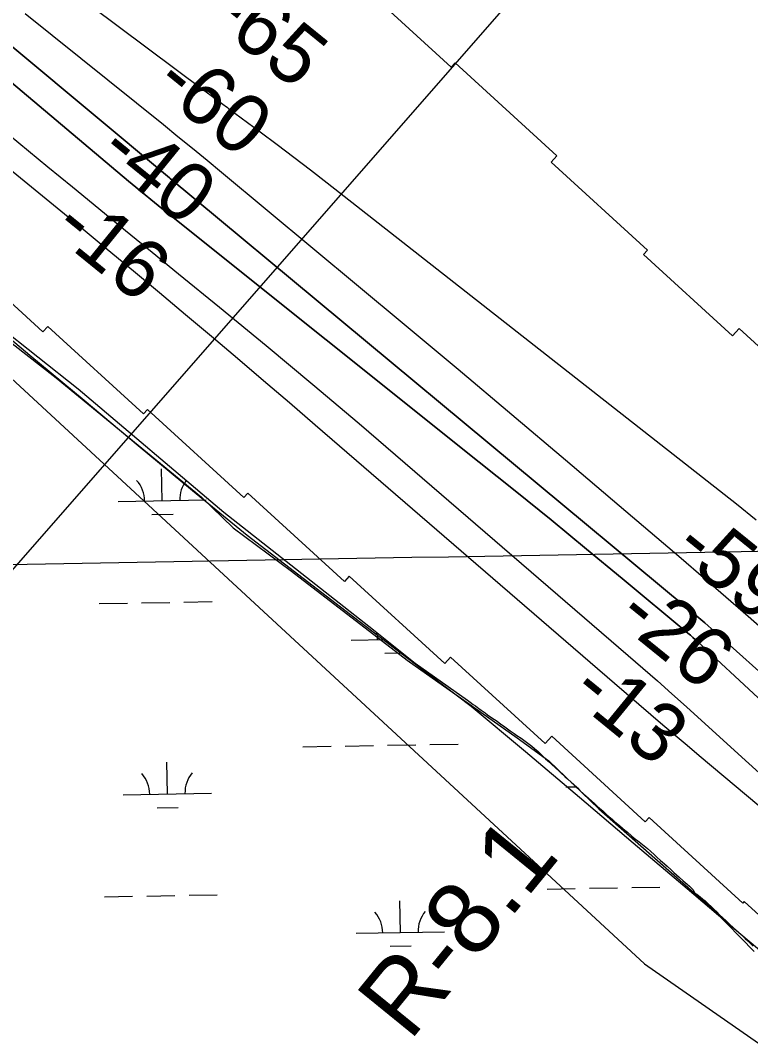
# Model space of a CAD drawing. Extents: x 3903937 to 3942190, y 260677 to 286651.
# Drawn here: x 3921918 to 3922746, y 277841 to 278994 of the extents above; entities that cross this region are included whole.
import ezdxf

# ---------------------------------------------------------------- set-up
doc = ezdxf.new("R2010")
doc.units = 0
for name, color, linetype in [('V-GRID-MAJR', 7, 'Continuous'), ('V-RIVR-EDGE', 7, 'Continuous'), ('V-RIVR-RANG', 7, 'Continuous'), ('V-RIVR-RANG-IDEN', 7, 'Continuous'), ('V-RRAP-FSHR', 7, 'Continuous'), ('V-RRAP-RVMT', 7, 'Continuous'), ('V-SITE-VEGE', 7, 'Continuous'), ('V-TOPO-DPTH', 7, 'Continuous'), ('V-TOPO-MAJR', 7, 'Continuous'), ('V-TOPO-MINR', 7, 'Continuous'), ('V-WETL-SWMP', 7, 'Continuous')]:
    doc.layers.add(name, color=color, linetype=linetype)

msp = doc.modelspace()

# ---------------------------------------------------------------- linework, layer by layer
at = {"layer": 'V-GRID-MAJR'}
msp.add_spline([(3907996.24, 278136.142), (3913310.651, 278227.748), (3918625.049, 278320.127), (3923939.434, 278413.279), (3929253.805, 278507.203), (3934568.162, 278601.901), (3939882.505, 278697.37200000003), (3939882.506, 278697.37200000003)], degree=3, dxfattribs=at)
at = {"layer": 'V-RIVR-EDGE'}
msp.add_lwpolyline([(3921730.975480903, 278766.19752411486), (3921958.723108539, 278588.8335743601), (3922123.499041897, 278453.4444316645), (3922159.1830019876, 278418.80999981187), (3922225.3032809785, 278369.48217262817), (3922356.494310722, 278268.7274617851), (3922481.3881710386, 278180.567089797), (3922517.0721311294, 278154.3288838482), (3922573.7466559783, 278099.7534154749), (3922703.888157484, 277985.35483753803), (3922750.0673999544, 277938.1260668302)], dxfattribs=at)
at = {"layer": 'V-RIVR-RANG'}
msp.add_line((3921872.712000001, 278329.24669999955), (3922544.0564000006, 279097.16379999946), dxfattribs=at)
at = {"layer": 'V-RRAP-FSHR'}
msp.add_lwpolyline([(3922795.996792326, 277905.824510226), (3922734.839416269, 277957.39929427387), (3922673.8335922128, 278009.1502063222), (3922612.827768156, 278060.90111837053), (3922551.819896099, 278112.6520304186), (3922490.812024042, 278164.4029424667), (3922428.9419439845, 278215.8507505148), (3922365.5235759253, 278263.8497265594), (3922302.1031598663, 278312.6126066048), (3922238.684791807, 278361.3775346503), (3922175.264375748, 278410.1424626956), (3922113.10143169, 278460.47615874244), (3922051.667575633, 278511.71711879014), (3921990.2316715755, 278562.96012683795), (3921928.7957675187, 278614.2010868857), (3921867.638391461, 278665.77177493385), (3921806.7533994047, 278717.66399898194), (3921745.8663593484, 278769.55827103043), (3921684.979319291, 278821.4504950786), (3921624.940151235, 278873.34476712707), (3921562.416759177, 278924.2846711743), (3921500.2599591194, 278974.6470392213), (3921438.1011110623, 279025.1097592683)], dxfattribs=at)
at = {"layer": 'V-RRAP-RVMT'}
for p, q in [((3922298.145000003, 279040.51100000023), (3922406.439000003, 278941.42900000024)), ((3922406.439000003, 278941.42900000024), (3922411.015000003, 278946.37200000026)), ((3922411.015000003, 278946.37200000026), (3922526.330000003, 278840.86800000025)), ((3922526.330000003, 278840.86800000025), (3922519.807000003, 278833.67600000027)), ((3922519.807000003, 278833.67600000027), (3922629.2180000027, 278733.598)), ((3921943.524000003, 278641.1320000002), (3921835.337000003, 278740.17100000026)), ((3922629.218000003, 278733.59800000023), (3922624.629000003, 278728.62400000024)), ((3922624.629000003, 278728.62400000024), (3922725.317000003, 278636.43500000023)), ((3921949.140000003, 278647.22000000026), (3921943.524000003, 278641.1320000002)), ((3922057.448000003, 278548.1200000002), (3921949.140000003, 278647.22000000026)), ((3922725.317000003, 278636.43500000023), (3922732.8890000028, 278644.70100000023)), ((3922732.8890000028, 278644.70100000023), (3922839.973000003, 278546.77100000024)), ((3922062.009000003, 278553.10100000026), (3922057.448000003, 278548.1200000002)), ((3922171.444000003, 278452.98800000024), (3922062.009000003, 278553.10100000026)), ((3922176.001000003, 278458.00200000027), (3922171.444000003, 278452.98800000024)), ((3922285.452000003, 278357.8710000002), (3922176.001000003, 278458.00200000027)), ((3922290.989000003, 278363.93900000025), (3922285.452000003, 278357.8710000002)), ((3922399.320000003, 278264.85200000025), (3922290.989000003, 278363.9390000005)), ((3922405.847000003, 278272.02400000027), (3922399.320000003, 278264.85200000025)), ((3922513.016000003, 278173.97100000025), (3922405.847000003, 278272.02400000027)), ((3922520.539000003, 278182.19500000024), (3922513.016000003, 278173.97100000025)), ((3922626.576000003, 278085.19600000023), (3922520.539000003, 278182.19500000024)), ((3922631.061000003, 278090.10600000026), (3922626.576000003, 278085.196)), ((3922737.182000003, 277993.02400000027), (3922631.061000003, 278090.10600000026)), ((3922738.757000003, 277994.74300000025), (3922737.182000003, 277993.02400000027)), ((3922850.4940000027, 277892.53600000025), (3922738.757000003, 277994.74300000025))]:
    msp.add_line(p, q, dxfattribs=at)
at = {"layer": 'V-SITE-VEGE'}
for p, q in [((3921595.676, 278876.42100000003), (3922625.667, 277923.982)), ((3922625.667, 277923.982), (3922883.164, 277744.42599999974))]:
    msp.add_line(p, q, dxfattribs=at)
at = {"layer": 'V-TOPO-DPTH'}
for points in [[(3921571.955055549, 279245.6031430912), (3922084.9166810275, 278817.5522974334), (3922087.0999928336, 278815.75044706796), (3922087.5913245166, 278815.3476563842), (3922087.836004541, 278815.1450585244), (3922671.765710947, 278329.5761369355), (3922682.879480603, 278320.2290344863), (3922693.9226330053, 278310.80015338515), (3922704.859859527, 278301.24860430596), (3922715.726468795, 278291.6152765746), (3923093.691569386, 277952.7605051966)], [(3923093.691569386, 277952.7605051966), (3922715.726468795, 278291.6152765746), (3922704.859859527, 278301.24860430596), (3922693.9226330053, 278310.80015338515), (3922682.879480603, 278320.2290344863), (3922671.765710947, 278329.5761369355), (3922087.836004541, 278815.1450585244), (3922087.5913245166, 278815.3476563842), (3922087.0999928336, 278815.75044706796), (3922084.9166810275, 278817.5522974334), (3921571.955055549, 279245.6031430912)], [(3921533.600130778, 279170.4412526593), (3921773.249399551, 278972.97351606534), (3921817.200432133, 278936.7800485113), (3921861.1655726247, 278900.6037365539), (3921905.151874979, 278864.45315799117), (3921949.1522852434, 278828.31973502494), (3921976.9904724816, 278805.4724693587), (3922007.0927671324, 278780.78825058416), (3922037.2089245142, 278756.1209713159), (3922067.3458759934, 278731.47910130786), (3922097.4966902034, 278706.8541708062), (3922143.7575456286, 278669.1042737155), (3922196.8640240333, 278625.3965487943), (3922249.7236617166, 278581.3948042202), (3922302.2130383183, 278536.95203016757), (3922354.4555741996, 278492.2152364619), (3922607.0842933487, 278274.04218750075), (3922623.741550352, 278259.54477103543), (3922640.3238391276, 278244.9627597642), (3922656.7936755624, 278230.25385628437), (3922673.188543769, 278215.46035799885), (3922735.8974388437, 278158.43826611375), (3922783.766672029, 278115.2694187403)], [(3922754.6683325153, 278225.90366585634), (3922686.2461403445, 278289.21949854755), (3922683.407526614, 278291.8047379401), (3922680.5421155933, 278294.3594361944), (3922677.6365086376, 278296.8683227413), (3922674.7041043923, 278299.3466681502), (3922600.2855992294, 278361.2360105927), (3922560.0270119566, 278394.5173433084), (3922519.639340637, 278427.6403357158), (3922479.0580432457, 278460.52581765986), (3922438.3476618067, 278493.2529592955), (3922091.2776937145, 278770.5909716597), (3922078.5291010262, 278780.8615801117), (3922065.8356400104, 278791.1993356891), (3922053.2248765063, 278801.637811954), (3922040.6692446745, 278812.1434353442), (3921685.6570144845, 279111.60188164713)], [(3922754.6683325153, 278225.90366585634), (3922686.2461403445, 278289.21949854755), (3922683.407526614, 278291.8047379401), (3922680.5421155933, 278294.3594361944), (3922677.6365086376, 278296.8683227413), (3922674.7041043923, 278299.3466681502), (3922600.2855992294, 278361.2360105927), (3922560.0270119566, 278394.5173433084), (3922519.639340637, 278427.6403357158), (3922479.0580432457, 278460.52581765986), (3922438.3476618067, 278493.2529592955), (3922091.2776937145, 278770.5909716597), (3922078.5291010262, 278780.8615801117), (3922065.8356400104, 278791.1993356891), (3922053.2248765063, 278801.637811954), (3922040.6692446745, 278812.1434353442), (3921685.6570144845, 279111.60188164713)]]:
    msp.add_lwpolyline(points, dxfattribs=at)
at = {"layer": 'V-TOPO-MAJR'}
msp.add_lwpolyline([(3921923.5034239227, 279002.09767664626), (3922080.138355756, 278876.10308593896), (3922096.6999223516, 278862.71187272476), (3922113.215852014, 278849.26489662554), (3922129.663326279, 278835.7342761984), (3922146.065163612, 278822.14789288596), (3922353.029009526, 278649.82299334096), (3922414.2193184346, 278598.6758190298), (3922475.2787491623, 278547.37347747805), (3922536.1418626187, 278495.8383850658), (3922596.8740978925, 278444.14812541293), (3922667.107300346, 278384.139850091), (3922692.584938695, 278362.29129449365), (3922718.0094669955, 278340.381335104), (3922743.3543302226, 278318.37927002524), (3922768.646083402, 278296.31580115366)], dxfattribs=at)
at = {"layer": 'V-TOPO-MINR'}
for points in [[(3921613.371329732, 279298.66330132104), (3922125.9934285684, 278915.3177165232), (3922130.2536841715, 278912.1385902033), (3922134.5182360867, 278908.9652498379), (3922138.7892324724, 278905.80058840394), (3922143.064525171, 278902.64171292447), (3922149.0735416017, 278898.21128352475), (3922150.3472794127, 278897.27159821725), (3922152.893499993, 278895.3905287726), (3922154.165982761, 278894.44914463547), (3922189.937247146, 278867.9696943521), (3922209.0341309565, 278853.7082435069), (3922228.0497452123, 278839.3401735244), (3922246.9434551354, 278824.8121748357), (3922265.7558955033, 278810.17755700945), (3922729.991893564, 278445.8838834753), (3922752.3353512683, 278427.9424916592)], [(3921571.955055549, 279245.6031430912), (3922084.9166810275, 278817.5522974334), (3922087.0999928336, 278815.75044706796), (3922087.5913245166, 278815.3476563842), (3922087.836004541, 278815.1450585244), (3922671.765710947, 278329.5761369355), (3922682.879480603, 278320.2290344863), (3922693.9226330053, 278310.80015338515), (3922704.859859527, 278301.24860430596), (3922715.726468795, 278291.6152765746), (3923093.691569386, 277952.7605051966)], [(3921533.600130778, 279170.4412526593), (3921773.249399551, 278972.97351606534), (3921817.200432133, 278936.7800485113), (3921861.1655726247, 278900.6037365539), (3921905.151874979, 278864.45315799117), (3921949.1522852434, 278828.31973502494), (3921976.9904724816, 278805.4724693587), (3922007.0927671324, 278780.78825058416), (3922037.2089245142, 278756.1209713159), (3922067.3458759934, 278731.47910130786), (3922097.4966902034, 278706.8541708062), (3922143.7575456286, 278669.1042737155), (3922196.8640240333, 278625.3965487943), (3922249.7236617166, 278581.3948042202), (3922302.2130383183, 278536.95203016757), (3922354.4555741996, 278492.2152364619), (3922607.0842933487, 278274.04218750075), (3922623.741550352, 278259.54477103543), (3922640.3238391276, 278244.9627597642), (3922656.7936755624, 278230.25385628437), (3922673.188543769, 278215.46035799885), (3922735.8974388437, 278158.43826611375), (3922783.766672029, 278115.2694187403)], [(3921685.6570144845, 279111.60188164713), (3922040.6692446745, 278812.1434353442), (3922053.2248765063, 278801.637811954), (3922065.8356400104, 278791.1993356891), (3922078.5291010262, 278780.8615801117), (3922091.2776937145, 278770.5909716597), (3922438.3476618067, 278493.2529592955), (3922479.0580432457, 278460.52581765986), (3922519.639340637, 278427.6403357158), (3922560.0270119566, 278394.5173433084), (3922600.2855992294, 278361.2360105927), (3922674.7041043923, 278299.3466681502), (3922677.6365086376, 278296.8683227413), (3922680.5421155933, 278294.3594361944), (3922683.407526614, 278291.8047379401), (3922686.2461403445, 278289.21949854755), (3922754.6683325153, 278225.90366585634)], [(3921893.0462529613, 278836.1515546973), (3921938.848075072, 278798.6626186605), (3921984.596098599, 278761.10780990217), (3922016.3999528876, 278734.9424239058), (3922046.1518871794, 278710.3564523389), (3922075.8320743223, 278685.6845502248), (3922105.404640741, 278660.88375229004), (3922134.905460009, 278635.99702380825), (3922164.316843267, 278611.00420369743), (3922193.6807296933, 278585.95586343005), (3922222.97337087, 278560.82424292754), (3922252.218515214, 278535.63710226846), (3922591.7254351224, 278242.3989522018), (3922605.394620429, 278230.61109618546), (3922619.075946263, 278218.8373698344), (3922632.7754828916, 278207.08483798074), (3922646.4871600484, 278195.3464357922), (3922660.224674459, 278183.63839666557), (3922673.9844975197, 278171.95671137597), (3922687.7777835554, 278160.31455684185), (3922701.593378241, 278148.69875614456), (3923091.167614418, 277822.10753101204)]]:
    msp.add_lwpolyline(points, dxfattribs=at)
at = {"layer": 'V-WETL-SWMP'}
for p, q in [((3921778.3570000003, 278738.77899999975), (3921983.469, 278576.4669999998)), ((3921983.469, 278576.467), (3922148.656, 278436.351)), ((3922078.822007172, 278449.449286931), (3922078.18844298, 278485.4437114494)), ((3922028.8297508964, 278448.5693366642), (3922128.8142634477, 278450.3292371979)), ((3922067.095435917, 278433.8094887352), (3922091.0917189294, 278434.23186486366)), ((3922148.656, 278436.351), (3922318.344, 278302.853)), ((3922007.456864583, 278332.74325661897), (3922039.451908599, 278333.30642478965)), ((3922055.449430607, 278333.5880088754), (3922087.4444746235, 278334.15117704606)), ((3922103.4419966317, 278334.4327611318), (3922135.437040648, 278334.99592930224)), ((3922318.344, 278302.853), (3922365.483, 278265.278)), ((3922293.073871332, 278291.3334185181), (3922331.9374882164, 278292.01748546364)), ((3922331.3395563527, 278276.5735705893), (3922350.880848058, 278276.917531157)), ((3922365.483, 278265.278), (3922424.909, 278223.337)), ((3922424.909, 278223.337), (3922428.011, 278220.977)), ((3922428.011, 278220.977), (3922431.541, 278218.402)), ((3922431.541, 278218.40199999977), (3922434.215, 278216.68499999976)), ((3922434.215, 278216.685), (3922437.852, 278213.68200000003)), ((3922437.852, 278213.68200000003), (3922440.526, 278211.858)), ((3922440.526, 278211.858), (3922444.805, 278208.85399999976)), ((3922444.805, 278208.85399999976), (3922447.8000000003, 278206.708)), ((3922447.8000000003, 278206.708), (3922452.399, 278203.275)), ((3922452.399, 278203.275), (3922455.394, 278201.23600000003)), ((3922455.394, 278201.23600000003), (3922458.4960000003, 278199.197)), ((3922458.4960000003, 278199.197), (3922462.775, 278196.086)), ((3922462.775, 278196.086), (3922465.663, 278193.941)), ((3922465.663, 278193.941), (3922470.1550000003, 278190.722)), ((3922470.1550000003, 278190.722), (3922473.15, 278188.576)), ((3922473.15, 278188.576), (3922477.8570000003, 278185.464)), ((3922477.8570000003, 278185.464), (3922480.9590000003, 278183.211)), ((3922480.9590000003, 278183.211), (3922485.773, 278180.099)), ((3922485.773, 278180.099), (3922488.875, 278177.954)), ((3922238.3518051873, 278170.2806165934), (3922270.3468492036, 278170.84378476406)), ((3922286.344371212, 278171.12536884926), (3922318.3394152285, 278171.68853702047)), ((3922334.336937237, 278171.97012110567), (3922366.331981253, 278172.5332892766)), ((3922382.329503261, 278172.8148733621), (3922414.3245472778, 278173.37804153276)), ((3922488.875, 278177.954), (3922493.474, 278174.521)), ((3922493.474, 278174.5209999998), (3922497.752, 278170.981)), ((3922497.752, 278170.981), (3922500.8540000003, 278168.407)), ((3922500.8540000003, 278168.407), (3922504.917, 278164.97499999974)), ((3922504.917, 278164.97499999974), (3922508.018, 278162.079)), ((3922508.018, 278162.079), (3922510.691, 278159.292)), ((3922510.691, 278159.292), (3922513.472, 278156.71799999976)), ((3922513.472, 278156.71799999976), (3922517.856, 278152.75)), ((3922084.676756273, 278116.8258098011), (3922084.0431920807, 278152.8202343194)), ((3922517.856, 278152.75), (3922520.636, 278150.28299999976)), ((3922520.636, 278150.28299999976), (3922524.807, 278146.423)), ((3922524.807, 278146.423), (3922528.656, 278142.8839999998)), ((3922528.656, 278142.8839999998), (3922531.223, 278140.417)), ((3922531.223, 278140.417), (3922535.393, 278136.55699999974)), ((3922535.393, 278136.55699999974), (3922538.2800000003, 278134.09)), ((3922538.2800000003, 278134.09), (3922542.344, 278130.33699999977)), ((3922536.514767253, 278124.7789411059), (3922548.074748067, 278124.9824167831)), ((3922542.344, 278130.33699999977), (3922545.231, 278127.763)), ((3922545.231, 278127.763), (3922549.508, 278123.581)), ((3922549.508, 278123.581), (3922552.395, 278120.7929999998)), ((3922034.684499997, 278115.94585953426), (3922134.6690125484, 278117.70576006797)), ((3922552.395, 278120.7929999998), (3922556.566, 278117.039)), ((3922556.566, 278117.039), (3922562.019, 278111.999)), ((3922562.019, 278111.999), (3922565.762, 278108.56699999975)), ((3922072.950185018, 278101.18601160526), (3922096.94646803, 278101.6083877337)), ((3922565.762, 278108.56699999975), (3922568.435, 278106.20799999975)), ((3922568.435, 278106.20799999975), (3922572.071, 278102.98999999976)), ((3922572.071, 278102.98999999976), (3922574.531, 278100.84499999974)), ((3922574.531, 278100.84499999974), (3922578.702, 278097.199)), ((3922578.702, 278097.199), (3922582.6580000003, 278093.65999999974)), ((3922582.6580000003, 278093.65999999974), (3922585.332, 278091.3)), ((3922585.332, 278091.3), (3922589.182, 278087.761)), ((3922589.182, 278087.761), (3922591.6410000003, 278085.5089999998)), ((3922591.6410000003, 278085.5089999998), (3922597.309, 278080.897)), ((3922597.309, 278080.897), (3922600.9450000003, 278077.7869999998)), ((3922600.9450000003, 278077.7869999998), (3922603.298, 278075.642)), ((3922603.298, 278075.642), (3922606.186, 278073.389)), ((3922606.186, 278073.389), (3922610.784, 278069.42099999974)), ((3922610.784, 278069.42099999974), (3922613.9930000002, 278066.63299999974)), ((3922613.9930000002, 278066.63299999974), (3922619.554, 278062.3419999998)), ((3922619.554, 278062.3419999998), (3922623.19, 278059.33799999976)), ((3922623.19, 278059.338), (3922628.859, 278054.833)), ((3922628.859, 278054.83299999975), (3922632.3880000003, 278051.8299999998)), ((3922632.3880000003, 278051.8299999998), (3922637.093, 278047.64799999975)), ((3922637.093, 278047.64799999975), (3922639.66, 278045.181)), ((3922639.66, 278045.181), (3922643.937, 278041.3199999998)), ((3922643.937, 278041.3199999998), (3922648.215, 278037.674)), ((3922648.215, 278037.674), (3922651.316, 278034.77799999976)), ((3922651.316, 278034.77799999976), (3922655.807, 278030.5959999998)), ((3922655.807, 278030.5959999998), (3922659.015, 278027.8079999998)), ((3922659.015, 278027.8079999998), (3922664.897, 278022.33799999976)), ((3922664.897, 278022.33799999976), (3922669.495, 278018.1559999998)), ((3922669.495, 278018.1559999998), (3922673.879, 278014.295)), ((3922515.1418809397, 278008.9528610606), (3922547.136924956, 278009.5160292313)), ((3922563.1344469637, 278009.79761331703), (3922595.1294909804, 278010.3607814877)), ((3922611.127012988, 278010.64236557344), (3922643.122057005, 278011.20553374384)), ((3922673.879, 278014.295), (3922676.66, 278012.0429999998)), ((3922676.66, 278012.0429999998), (3922680.723, 278008.075)), ((3922680.723, 278008.075), (3922682.432, 278004.7529999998)), ((3922013.3116136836, 278000.11977948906), (3922045.3066577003, 278000.68294765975)), ((3922061.304179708, 278000.9645317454), (3922093.2992237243, 278001.52769991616)), ((3922109.2967457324, 278001.8092840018), (3922141.291789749, 278002.3724521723)), ((3922348.920876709, 277959.5898916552), (3922348.2873125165, 277995.5843161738)), ((3922682.432, 278004.7529999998), (3922685.106, 278002.92899999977)), ((3922685.106, 278002.929), (3922688.6350000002, 278000.033)), ((3922688.6350000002, 278000.033), (3922691.629, 277997.45900000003)), ((3922691.629, 277997.45900000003), (3922694.3030000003, 277995.42100000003)), ((3922694.3030000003, 277995.42100000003), (3922698.046, 277991.882)), ((3922698.046, 277991.88199999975), (3922700.719, 277989.523)), ((3922700.719, 277989.523), (3922704.4620000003, 277985.877)), ((3922704.4620000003, 277985.87699999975), (3922707.1350000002, 277983.40999999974)), ((3922707.1350000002, 277983.40999999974), (3922711.198, 277979.4429999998)), ((3922711.198, 277979.4429999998), (3922714.1920000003, 277976.655)), ((3922714.1920000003, 277976.655), (3922718.576, 277972.365)), ((3922718.576, 277972.365), (3922721.784, 277969.363)), ((3922298.928620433, 277958.7099413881), (3922398.913132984, 277960.4698419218)), ((3922721.784, 277969.363), (3922726.703, 277964.966)), ((3922726.703, 277964.966), (3922731.836, 277960.35399999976)), ((3922731.836, 277960.35399999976), (3922735.044, 277957.3519999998)), ((3922735.044, 277957.3519999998), (3922739.856, 277952.955)), ((3922739.856, 277952.955), (3922742.85, 277950.05999999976)), ((3922742.85, 277950.05999999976), (3922745.951, 277947.05699999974)), ((3922337.194305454, 277943.9500934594), (3922361.190588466, 277944.37246958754)), ((3922745.951, 277947.05699999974), (3922748.9450000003, 277944.162))]:
    msp.add_line(p, q, dxfattribs=at)
for centre, radius, start, end in [((3922023.5792707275, 278448.9517958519), 35.24628790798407, 0.23658072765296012, 41.78023906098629), ((3922134.0480314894, 278450.8962373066), 35.24628790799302, 142.36620380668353, 181.78023605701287), ((3922287.8233911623, 278291.71587770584), 35.24628790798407, 0.2365807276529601, 13.331663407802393), ((3922029.4340198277, 278116.328318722), 35.24628790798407, 0.23658072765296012, 41.78023906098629), ((3922139.90278059, 278118.2727601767), 35.24628790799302, 140.23657772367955, 181.78023605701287), ((3922404.146901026, 277961.03684203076), 35.24628790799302, 140.23657772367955, 181.78023605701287), ((3922293.6781402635, 277959.0924005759), 35.24628790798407, 0.23658072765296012, 41.78023906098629)]:
    msp.add_arc(centre, radius, start, end, dxfattribs=at)

# ---------------------------------------------------------------- texts
at = {"layer": 'V-RIVR-RANG'}
for s, height, rotation, p in [('-65', 66.99999999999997, 320.9267222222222, (3922129.6803233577, 278995.72954883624)), ('-60', 66.99999999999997, 320.9267222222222, (3922067.070671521, 278917.7527572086)), ('-40', 66.99999999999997, 320.9267222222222, (3922003.8476715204, 278840.2747572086)), ('-16', 66.99999999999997, 320.9267222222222, (3921951.8877211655, 278753.65224403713)), ('-59', 66.99999999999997, 320.9939444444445, (3922655.49681023, 278390.46698270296)), ('-26', 66.99999999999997, 320.9939444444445, (3922591.339921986, 278313.7451002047)), ('-13', 67, 320.70832571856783, (3922538.9506055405, 278227.9263837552))]:
    msp.add_text(s, height=height, rotation=rotation, dxfattribs=at).set_placement(p)
at = {"layer": 'V-RIVR-RANG-IDEN'}
msp.add_text('R-8.1', height=82.99999799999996, rotation=50.85788490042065, dxfattribs=at).set_placement((3922359.430532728, 277835.075600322))

doc.saveas('drawing.dxf')
